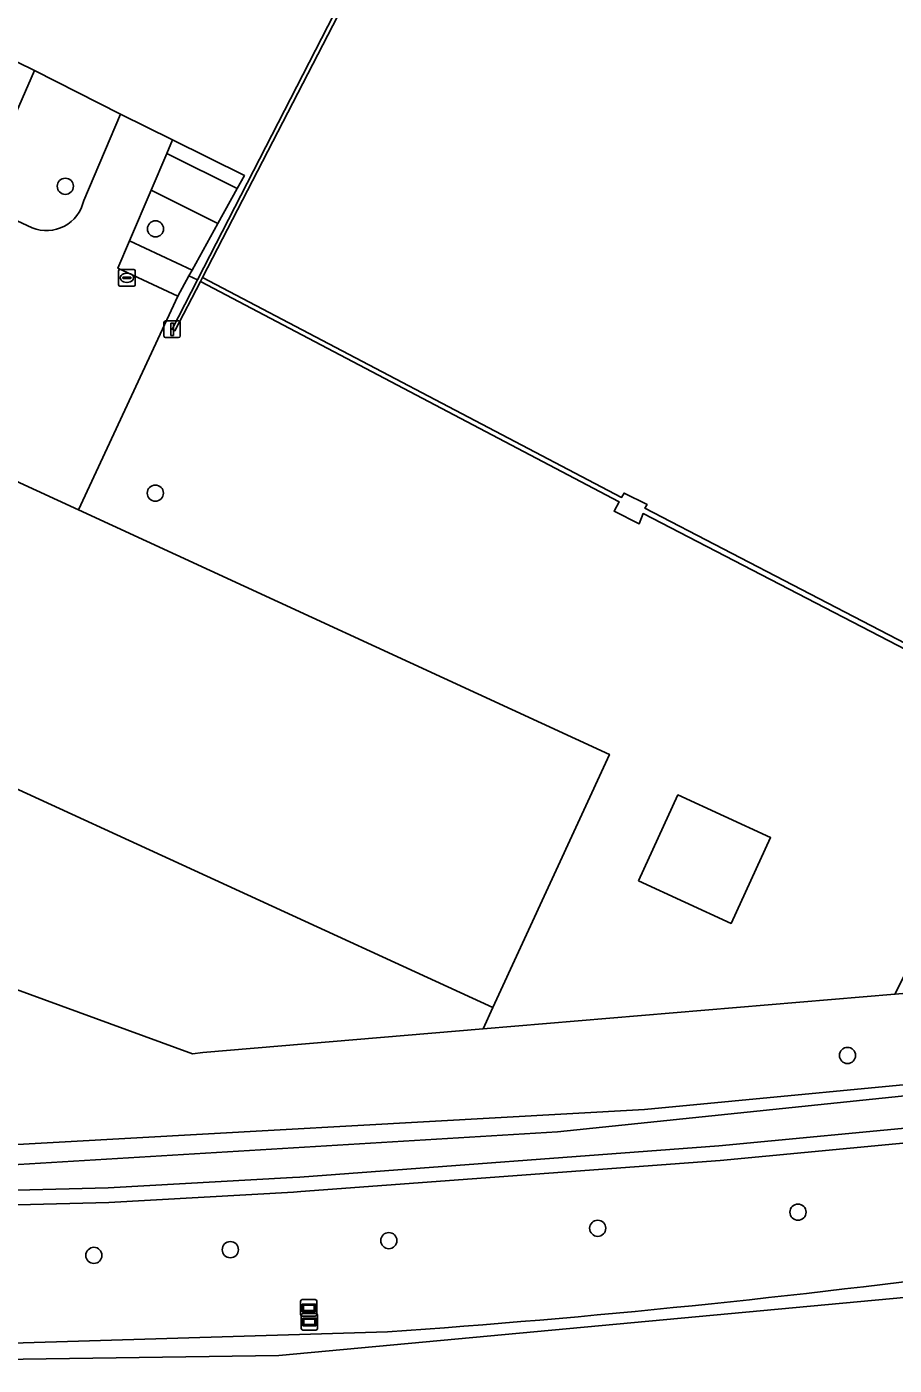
# Model space of a CAD drawing. Extents: x 161848 to 162726, y 385382 to 386521.
# Drawn here: x 162556.8 to 162609.3, y 385390.2 to 385471.2 of the extents above; entities that cross this region are included whole.
import ezdxf

# ---------------------------------------------------------------- set-up
doc = ezdxf.new("R2010")
doc.units = 0
for name, color, linetype in [('IMGEO_Boom', 7, 'Continuous'), ('IMGEO_Groenvoorziening', 7, 'Continuous'), ('IMGEO_Hek', 7, 'Continuous'), ('IMGEO_Kolk', 7, 'Continuous'), ('IMGEO_Lichtmast', 7, 'Continuous'), ('IMGEO_Loofbos', 7, 'Continuous'), ('IMGEO_Oever', 7, 'Continuous'), ('IMGEO_Pand', 7, 'Continuous'), ('IMGEO_Parkeervlak_gesloten', 7, 'Continuous'), ('IMGEO_Rijbaan_lokaal_gesloten', 7, 'Continuous'), ('IMGEO_Rijbaan_lokaal_open', 7, 'Continuous'), ('IMGEO_Voetpad_open', 7, 'Continuous'), ('IMGEO_Waterloop', 7, 'Continuous'), ('IMGEO_Wegwijzer', 7, 'Continuous')]:
    doc.layers.add(name, color=color, linetype=linetype)

msp = doc.modelspace()

# ---------------------------------------------------------------- linework, layer by layer
at = {"layer": 'IMGEO_Boom'}
for centre in [(162559.131, 385461.501), (162564.584, 385458.924), (162564.574, 385442.934), (162606.448, 385408.909), (162603.454, 385399.425), (162591.338, 385398.451), (162578.701, 385397.705), (162560.856, 385396.81), (162569.112, 385397.155)]:
    msp.add_circle(centre, 0.489, dxfattribs=at)
at = {"layer": 'IMGEO_Groenvoorziening'}
for points in [[(162618.545, 385431.055), (162654.53, 385502.99), (162659.416, 385512.756), (162660.637, 385515.198), (162614.479, 385538.125), (162610.157, 385539.315), (162608.843, 385536.777), (162609.229, 385536.874), (162590.174, 385500), (162567.423, 385455.972), (162592.776, 385442.676), (162592.934, 385442.939), (162594.319, 385442.238), (162594.197, 385442.018), (162617.881, 385429.726)], [(162565.621, 385464.302), (162565.275, 385463.491), (162569.529, 385461.362), (162569.965, 385462.15)], [(162543.39, 385443.075), (162537.451, 385445.818), (162539.531, 385450.319), (162539.039, 385450.546), (162542.952, 385458.988), (162538.531, 385461.072), (162538.88, 385461.888), (162538.473, 385462.074), (162538.314, 385461.754), (162528.489, 385433.571), (162528.136, 385423.144), (162566.827, 385409.006), (162567.442, 385409.091), (162584.401, 385410.516), (162584.992, 385411.8), (162552.835, 385426.584), (162551.142, 385422.901), (162537.059, 385429.371)], [(162568.357, 385459.242), (162564.326, 385461.266), (162563.018, 385458.199), (162566.804, 385456.433)], [(162594.086, 385441.695), (162593.85, 385441.08), (162592.323, 385441.838), (162592.627, 385442.409), (162567.307, 385455.748), (162565.761, 385452.757), (162565.593, 385452.849), (162567.126, 385455.834), (162566.608, 385456.079), (162565.933, 385454.858), (162559.924, 385441.914), (162592.047, 385427.121), (162584.992, 385411.8), (162584.401, 385410.516), (162609.319, 385412.611), (162615.762, 385425.491), (162617.741, 385429.446)], [(162593.8, 385419.475), (162596.193, 385424.67), (162601.799, 385422.089), (162599.407, 385416.893)]]:
    msp.add_lwpolyline(points, close=True, dxfattribs=at)
for points in [[(162560.245, 385460.636), (162562.476, 385465.86), (162557.267, 385468.512), (162553.776, 385460.54), (162557.128, 385458.986)], [(162625.096, 385405.051), (162598.745, 385402.552), (162573.377, 385400.669), (162572.931, 385400.636), (162561.767, 385400.01), (162551.473, 385399.757), (162537.45, 385399.214), (162534.852, 385399.214), (162531.68, 385403.072), (162542.591, 385402.758), (162554.404, 385403.417), (162554.716, 385405.287), (162526.332, 385419.007), (162525.303, 385411.375)], [(162536.601, 385393.027), (162540.683, 385393.004), (162540.83, 385390.96), (162551.887, 385391.374), (162573.966, 385392.042), (162578.613, 385392.183)]]:
    msp.add_lwpolyline(points, dxfattribs=at)
for centre, radius, start, end in [((162557.994, 385461.118), 2.302, 247.88758, 347.90189), ((162538.617, 385966.898), 576.105, 273.980929, 277.663837)]:
    msp.add_arc(centre, radius, start, end, dxfattribs=at)
at = {"layer": 'IMGEO_Hek'}
for points in [[(162528.489, 385433.571), (162528.136, 385423.144), (162566.827, 385409.006), (162567.442, 385409.091)], [(162584.992, 385411.8), (162584.401, 385410.516)]]:
    msp.add_lwpolyline(points, dxfattribs=at)
at = {"layer": 'IMGEO_Kolk'}
for p, q in [((162562.355, 385455.535), (162562.355, 385456.387)), ((162562.43, 385456.461), (162563.282, 385456.461)), ((162563.356, 385456.387), (162563.356, 385455.535)), ((162562.614, 385455.955), (162562.614, 385455.967)), ((162563.052, 385455.918), (162562.654, 385455.918)), ((162562.657, 385456.004), (162563.055, 385456.004)), ((162562.866, 385455.681), (162562.841, 385455.681)), ((162562.843, 385456.241), (162562.868, 385456.241)), ((162563.098, 385455.967), (162563.098, 385455.955)), ((162563.282, 385455.461), (162562.43, 385455.461))]:
    msp.add_line(p, q, dxfattribs=at)
for points in [[(162562.355, 385455.535), (162562.355, 385456.387)], [(162562.43, 385456.461), (162563.282, 385456.461)], [(162563.356, 385456.387), (162563.356, 385455.535)], [(162563.282, 385455.461), (162562.43, 385455.461)]]:
    msp.add_lwpolyline(points, dxfattribs=at)
for centre, radius, start, end in [((162562.432, 385456.385), 0.0765, 91.55205, 178.44795), ((162562.432, 385456.385), 0.0765, 91.55205, 178.44795), ((162563.28, 385456.385), 0.0765, 1.55205, 88.44795), ((162563.28, 385456.385), 0.0765, 1.55205, 88.44795), ((162562.432, 385455.537), 0.0765, 181.55205, 268.44795), ((162562.432, 385455.537), 0.0765, 181.55205, 268.44795), ((162562.654, 385455.964), 0.0403, 85.87752, 175.75265), ((162562.651, 385455.954), 0.0366, 178.93798, 274.71019), ((162563.055, 385455.961), 0.043, 264.86636, 352.45326), ((162563.059, 385455.966), 0.0386, 1.73085, 96.63898), ((162563.28, 385455.537), 0.0765, 271.55205, 358.44795), ((162563.28, 385455.537), 0.0765, 271.55205, 358.44795)]:
    msp.add_arc(centre, radius, start, end, dxfattribs=at)
for centre, major_axis, ratio, start_param, end_param in [((162562.842, 385455.961), (-0.387, 0.002), 0.722429, 4.712389, 7.853982), ((162562.867, 385455.961), (-0.39, 0.002), 0.717154, 1.570796, 4.712389)]:
    msp.add_ellipse(centre, major_axis=major_axis, ratio=ratio, start_param=start_param, end_param=end_param, dxfattribs=at)
at = {"layer": 'IMGEO_Lichtmast'}
for p, q in [((162565.095, 385452.45), (162565.095, 385453.25)), ((162565.095, 385453.25), (162565.095, 385452.45)), ((162565.195, 385453.35), (162565.985, 385453.35)), ((162565.985, 385453.35), (162565.195, 385453.35)), ((162566.085, 385453.25), (162566.085, 385452.45)), ((162566.085, 385452.45), (162566.085, 385453.25)), ((162565.985, 385452.35), (162565.195, 385452.35)), ((162565.195, 385452.35), (162565.985, 385452.35))]:
    msp.add_line(p, q, dxfattribs=at)
msp.add_lwpolyline([(162565.515, 385453.225), (162565.665, 385453.225), (162565.665, 385452.475), (162565.515, 385452.475), (162565.515, 385453.225)], dxfattribs=at)
for centre, start, end in [((162565.195, 385453.25), 90, 180), ((162565.195, 385453.25), 90, 180), ((162565.985, 385453.25), 0, 90), ((162565.985, 385453.25), 360, 90), ((162565.195, 385452.45), 180, 270), ((162565.195, 385452.45), 180, 270), ((162565.985, 385452.45), 270, 0), ((162565.985, 385452.45), 270, 0)]:
    msp.add_arc(centre, 0.1, start, end, dxfattribs=at)
at = {"layer": 'IMGEO_Loofbos'}
for points in [[(162670.495, 385417.752), (162660.659, 385416.926), (162609.319, 385412.611), (162584.401, 385410.516), (162567.442, 385409.091), (162566.827, 385409.006), (162528.136, 385423.144), (162528.489, 385433.571), (162538.314, 385461.754), (162536.403, 385462.631), (162531.48, 385447.668), (162529.783, 385442.048), (162527.317, 385433.358)], [(162526.393, 385419.459), (162526.332, 385419.007), (162554.716, 385405.287), (162554.404, 385403.417), (162594.161, 385405.635), (162637.281, 385409.752), (162671.441, 385412.691), (162670.495, 385417.752)]]:
    msp.add_lwpolyline(points, dxfattribs=at)
at = {"layer": 'IMGEO_Oever'}
msp.add_lwpolyline([(162546.955, 385401.747), (162588.908, 385404.29), (162611.274, 385406.607), (162619.906, 385407.502), (162637.448, 385409.098), (162646.214, 385409.895), (162653.833, 385410.588), (162665.445, 385411.605), (162687.256, 385413.22), (162690.464, 385413.481), (162690.526, 385412.414), (162684.78, 385411.881), (162682.39, 385411.551), (162664.685, 385410.26), (162641.163, 385407.885), (162625.001, 385405.931), (162598.67, 385403.434), (162573.311, 385401.552), (162572.874, 385401.519), (162561.731, 385400.894), (162551.445, 385400.642), (162537.433, 385400.099), (162535.27, 385400.099), (162533.599, 385402.131)], close=True, dxfattribs=at)
msp.add_lwpolyline([(162637.281, 385409.752), (162594.161, 385405.635), (162554.404, 385403.417), (162542.591, 385402.758), (162531.68, 385403.072), (162534.852, 385399.214), (162537.45, 385399.214), (162551.473, 385399.757), (162561.767, 385400.01), (162572.931, 385400.636), (162573.377, 385400.669), (162598.745, 385402.552), (162625.096, 385405.051)], dxfattribs=at)
at = {"layer": 'IMGEO_Pand'}
for points in [[(162592.047, 385427.121), (162559.924, 385441.914), (162550.749, 385446.14), (162554.26, 385453.764), (162544.742, 385458.06), (162541.588, 385451.234), (162540.241, 385451.857), (162539.531, 385450.319), (162537.451, 385445.818), (162543.39, 385443.075), (162537.059, 385429.371), (162551.142, 385422.901), (162552.835, 385426.584), (162584.992, 385411.8)], [(162593.8, 385419.475), (162599.407, 385416.893), (162601.799, 385422.089), (162596.193, 385424.67)]]:
    msp.add_lwpolyline(points, close=True, dxfattribs=at)
at = {"layer": 'IMGEO_Parkeervlak_gesloten'}
msp.add_lwpolyline([(162608.843, 385536.777), (162610.157, 385539.315), (162590.354, 385548.854), (162569.622, 385509.67), (162569.471, 385509.373), (162550.233, 385472.064), (162552.687, 385470.791), (162554.087, 385470.064), (162557.267, 385468.512), (162562.476, 385465.86), (162565.621, 385464.302), (162569.965, 385462.15), (162569.529, 385461.362), (162568.357, 385459.242), (162566.804, 385456.433), (162566.608, 385456.079), (162567.126, 385455.834), (162590.402, 385501.158)], close=True, dxfattribs=at)
at = {"layer": 'IMGEO_Rijbaan_lokaal_gesloten'}
for points in [[(162531.225, 385390.164), (162572.041, 385390.745), (162673.311, 385400.161)], [(162578.613, 385392.183), (162573.966, 385392.042), (162551.887, 385391.374), (162540.83, 385390.96), (162535.696, 385390.95), (162534.312, 385390.912)]]:
    msp.add_lwpolyline(points, dxfattribs=at)
msp.add_arc((162538.617, 385966.898), 576.105, 273.980929, 277.663837, dxfattribs=at)
at = {"layer": 'IMGEO_Rijbaan_lokaal_open'}
for points in [[(162553.776, 385460.54), (162557.267, 385468.512), (162554.087, 385470.064)], [(162550.749, 385446.14), (162559.924, 385441.914), (162565.933, 385454.858), (162562.312, 385456.543), (162563.018, 385458.199), (162564.326, 385461.266), (162565.275, 385463.491), (162565.621, 385464.302), (162562.476, 385465.86), (162560.245, 385460.636)], [(162557.128, 385458.986), (162553.776, 385460.54)]]:
    msp.add_lwpolyline(points, dxfattribs=at)
msp.add_arc((162557.994, 385461.118), 2.302, 247.88758, 347.90189, dxfattribs=at)
at = {"layer": 'IMGEO_Voetpad_open'}
for points in [[(162567.126, 385455.834), (162565.593, 385452.849), (162565.761, 385452.757), (162567.307, 385455.748), (162567.423, 385455.972), (162590.174, 385500), (162609.229, 385536.874), (162608.843, 385536.777), (162590.402, 385501.158)], [(162565.275, 385463.491), (162564.326, 385461.266), (162568.357, 385459.242), (162569.529, 385461.362)], [(162563.018, 385458.199), (162562.312, 385456.543), (162565.933, 385454.858), (162566.608, 385456.079), (162566.804, 385456.433)], [(162617.881, 385429.726), (162594.197, 385442.018), (162594.319, 385442.238), (162592.934, 385442.939), (162592.776, 385442.676), (162567.423, 385455.972), (162567.307, 385455.748), (162592.627, 385442.409), (162592.323, 385441.838), (162593.85, 385441.08), (162594.086, 385441.695), (162617.741, 385429.446)]]:
    msp.add_lwpolyline(points, close=True, dxfattribs=at)
at = {"layer": 'IMGEO_Waterloop'}
msp.add_lwpolyline([(162690.526, 385412.414), (162690.464, 385413.481), (162687.256, 385413.22), (162665.445, 385411.605), (162653.833, 385410.588), (162646.214, 385409.895), (162637.448, 385409.098), (162619.906, 385407.502), (162611.274, 385406.607), (162588.908, 385404.29), (162546.955, 385401.747), (162533.599, 385402.131), (162535.27, 385400.099), (162537.433, 385400.099), (162551.445, 385400.642), (162561.731, 385400.894), (162572.874, 385401.519), (162573.311, 385401.552), (162598.67, 385403.434), (162625.001, 385405.931), (162641.163, 385407.885), (162664.685, 385410.26), (162682.39, 385411.551), (162684.78, 385411.881)], close=True, dxfattribs=at)
at = {"layer": 'IMGEO_Wegwijzer'}
for p, q in [((162573.362, 385393.235), (162573.362, 385394.035)), ((162573.362, 385394.035), (162573.362, 385393.235)), ((162573.462, 385394.135), (162574.252, 385394.135)), ((162574.252, 385394.135), (162573.462, 385394.135)), ((162574.352, 385394.035), (162574.352, 385393.235)), ((162574.352, 385393.235), (162574.352, 385394.035)), ((162573.399, 385392.387), (162573.399, 385393.187)), ((162573.399, 385393.187), (162573.399, 385392.387)), ((162573.499, 385393.287), (162574.289, 385393.287)), ((162574.289, 385393.287), (162573.499, 385393.287)), ((162574.389, 385393.187), (162574.389, 385392.387)), ((162574.389, 385392.387), (162574.389, 385393.187)), ((162574.252, 385393.135), (162573.462, 385393.135)), ((162573.462, 385393.135), (162574.252, 385393.135)), ((162574.289, 385392.287), (162573.499, 385392.287)), ((162573.499, 385392.287), (162574.289, 385392.287))]:
    msp.add_line(p, q, dxfattribs=at)
for points in [[(162573.463, 385393.867), (162574.251, 385393.867), (162574.251, 385393.403), (162573.463, 385393.403), (162573.463, 385393.867)], [(162573.528, 385393.802), (162573.528, 385393.468), (162574.186, 385393.468), (162574.186, 385393.802), (162573.528, 385393.802)], [(162573.5, 385393.019), (162574.288, 385393.019), (162574.288, 385392.555), (162573.5, 385392.555), (162573.5, 385393.019)], [(162573.565, 385392.954), (162573.565, 385392.62), (162574.223, 385392.62), (162574.223, 385392.954), (162573.565, 385392.954)]]:
    msp.add_lwpolyline(points, dxfattribs=at)
for centre, start, end in [((162573.462, 385394.035), 90, 180), ((162573.462, 385394.035), 90, 180), ((162574.252, 385394.035), 0, 90), ((162574.252, 385394.035), 360, 90), ((162573.462, 385393.235), 180, 270), ((162573.462, 385393.235), 180, 270), ((162573.499, 385393.187), 90, 180), ((162573.499, 385393.187), 90, 180), ((162574.252, 385393.235), 270, 0), ((162574.252, 385393.235), 270, 0), ((162574.289, 385393.187), 0, 90), ((162574.289, 385393.187), 360, 90), ((162573.499, 385392.387), 180, 270), ((162573.499, 385392.387), 180, 270), ((162574.289, 385392.387), 270, 0), ((162574.289, 385392.387), 270, 0)]:
    msp.add_arc(centre, 0.1, start, end, dxfattribs=at)

doc.saveas('drawing.dxf')
